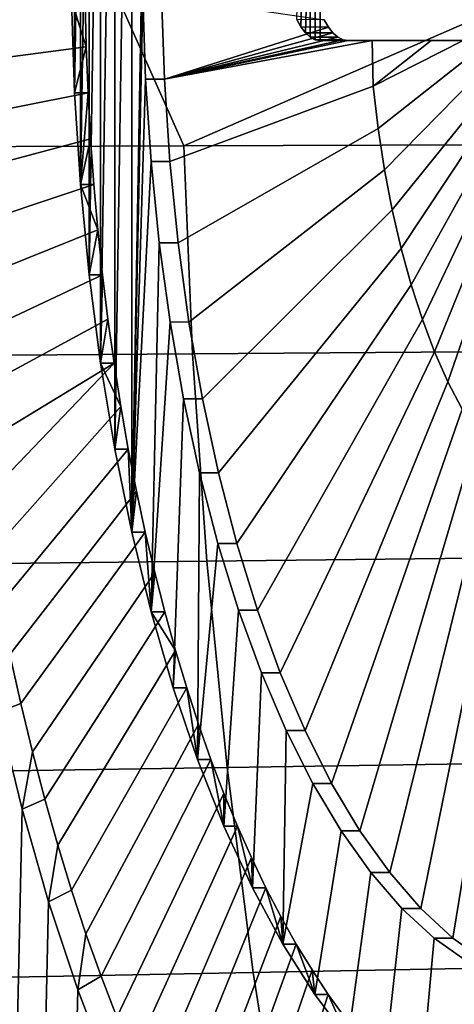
# Model space of a CAD drawing. Header units: metres. Extents: x -240 to 45, y -77 to 27.
# Tile 364 of 656: x -192 to -190.74, y -3.04 to -0.19. Entities that reach past the tile are written whole.
import ezdxf

# ---------------------------------------------------------------- set-up
doc = ezdxf.new("R2010")
doc.units = ezdxf.units.M
doc.layers.add('solid_102011X2', color=7, linetype='CONTINUOUS')

msp = doc.modelspace()

# ---------------------------------------------------------------- linework, layer by layer
at = {"layer": 'solid_102011X2'}
for points in [[(-191.646072, 0.120782, 277.338776), (-191.677887, -1.671991, 277.268402), (-191.677887, 1.671991, 277.268402), (-191.62146, 1.902495, 277.39328)], [(-191.726868, -1.43174, 277.160004), (-191.726868, 1.43174, 277.160004), (-191.677887, 1.671991, 277.268402)], [(-191.677887, -1.671991, 277.268402), (-191.726868, -1.43174, 277.160004), (-191.677887, 1.671991, 277.268402)], [(-191.768143, -1.183044, 277.068665), (-191.768143, 1.183044, 277.068665), (-191.726868, 1.43174, 277.160004)], [(-191.726868, -1.43174, 277.160004), (-191.768143, -1.183044, 277.068665), (-191.726868, 1.43174, 277.160004)], [(-191.801468, -0.927388, 276.994934), (-191.801468, 0.927388, 276.994934), (-191.768143, 1.183044, 277.068665)], [(-191.768143, -1.183044, 277.068665), (-191.801468, -0.927388, 276.994934), (-191.768143, 1.183044, 277.068665)], [(-191.826614, -0.666383, 276.93927), (-191.826614, 0.666383, 276.93927), (-191.801468, 0.927388, 276.994934)], [(-191.801468, -0.927388, 276.994934), (-191.826614, -0.666383, 276.93927), (-191.801468, 0.927388, 276.994934)], [(-191.843475, -0.401319, 276.901978), (-191.843475, 0.401319, 276.901978), (-191.826614, 0.666383, 276.93927)], [(-191.826614, -0.666383, 276.93927), (-191.843475, -0.401319, 276.901978), (-191.826614, 0.666383, 276.93927)], [(-191.525711, 0.601445, 335.335815), (-191.773636, 0, 335.127899), (-191.527008, -0.554554, 335.337036), (-190.256058, 0, 336.487152)], [(-191.843475, -0.401319, 276.901978), (-191.851929, -0.134113, 276.88327), (-191.843475, 0.401319, 276.901978)], [(-191.188171, -0.210481, 278.352081), (-191.175323, 0.227509, 278.380524), (-191.161636, 0.239904, 278.410797), (-191.175323, -0.227509, 278.380524)], [(-191.175323, -0.227509, 278.380524), (-191.161636, 0.239904, 278.410797), (-191.161636, -0.239904, 278.410797)], [(-191.147308, -0.247472, 278.442505), (-191.161636, -0.239904, 278.410797), (-191.161636, 0.239904, 278.410797), (-191.147308, 0.247472, 278.442505)], [(-191.132736, -0.25, 278.474762), (-191.147308, -0.247472, 278.442505), (-191.147308, 0.247472, 278.442505), (-191.132736, 0.25, 278.474762)], [(-189.690613, -0.25, 281.666016), (-191.132736, -0.25, 278.474762), (-191.132736, 0.25, 278.474762), (-189.690613, 0.25, 281.666016)], [(-191.19989, -0.18916, 278.326141), (-191.188171, 0.210481, 278.352081), (-191.175323, 0.227509, 278.380524), (-191.188171, -0.210481, 278.352081)], [(-191.646072, 0.120782, 277.338776), (-191.646072, -0.120782, 277.338776), (-191.677887, -1.671991, 277.268402)], [(-193.308365, 0, 333.727631), (-193.229675, -0.560741, 333.786224), (-191.527008, -0.554554, 335.337036), (-191.773636, 0, 335.127899)], [(-190.256058, 0, 336.487152), (-191.527008, -0.554554, 335.337036), (-189.804382, -0.548432, 336.873474)], [(-191.809677, -0.267926, 276.87265), (-192.227478, -0.32329, 276.043854), (-192.231125, -0.161755, 276.035797), (-191.812851, -0.134006, 276.865631)], [(-191.809677, -0.267926, 276.87265), (-191.812851, -0.134006, 276.865631), (-191.851929, -0.134113, 276.88327)], [(-191.809677, -0.267926, 276.87265), (-191.851929, -0.134113, 276.88327), (-191.843475, -0.401319, 276.901978)], [(-191.646072, -0.120782, 277.338776), (-191.638062, -0.361657, 277.356506), (-191.677887, -1.671991, 277.268402)], [(-191.638062, -0.361657, 277.356506), (-191.646072, -0.120782, 277.338776), (-191.591507, -0.120815, 277.314117), (-191.583496, -0.361597, 277.331848)], [(-191.583496, -0.361597, 277.331848), (-191.591507, -0.120815, 277.314117), (-191.120941, -0.189453, 278.290833), (-191.108749, -0.210735, 278.31662)], [(-191.19989, -0.18916, 278.326141), (-191.188171, -0.210481, 278.352081), (-191.108749, -0.210735, 278.31662), (-191.120941, -0.189453, 278.290833)], [(-191.583496, -0.361597, 277.331848), (-191.108749, -0.210735, 278.31662), (-191.095398, -0.227734, 278.34494)], [(-191.583496, -0.361597, 277.331848), (-191.095398, -0.227734, 278.34494), (-191.081131, -0.240106, 278.375153)], [(-191.188171, -0.210481, 278.352081), (-191.175323, -0.227509, 278.380524), (-191.095398, -0.227734, 278.34494), (-191.108749, -0.210735, 278.31662)], [(-191.175323, -0.227509, 278.380524), (-191.161636, -0.239904, 278.410797), (-191.081131, -0.240106, 278.375153), (-191.095398, -0.227734, 278.34494)], [(-191.583496, -0.361597, 277.331848), (-191.081131, -0.240106, 278.375153), (-191.066345, -0.247545, 278.406464)], [(-191.583496, -0.361597, 277.331848), (-191.066345, -0.247545, 278.406464), (-191.051468, -0.25, 278.438019)], [(-191.583496, -0.361597, 277.331848), (-190.982071, -0.25, 278.58548), (-190.978836, -0.382022, 278.593262), (-191.567535, -0.600111, 277.367157)], [(-191.583496, -0.361597, 277.331848), (-191.051468, -0.25, 278.438019), (-190.982071, -0.25, 278.58548)], [(-191.161636, -0.239904, 278.410797), (-191.147308, -0.247472, 278.442505), (-191.066345, -0.247545, 278.406464), (-191.081131, -0.240106, 278.375153)], [(-191.147308, -0.247472, 278.442505), (-191.132736, -0.25, 278.474762), (-191.051468, -0.25, 278.438019), (-191.066345, -0.247545, 278.406464)], [(-191.132736, -0.25, 278.474762), (-189.690613, -0.25, 281.666016), (-190.982071, -0.25, 278.58548), (-191.051468, -0.25, 278.438019)], [(-190.811478, -0.25, 278.951141), (-190.978836, -0.382022, 278.593262), (-190.982071, -0.25, 278.58548)], [(-189.690613, -0.25, 281.666016), (-190.811478, -0.25, 278.951141), (-190.982071, -0.25, 278.58548)], [(-190.718826, -0.25, 279.151611), (-190.641724, -0.25, 279.319489), (-190.964508, -0.504629, 278.624969), (-190.978836, -0.382022, 278.593262)], [(-190.811478, -0.25, 278.951141), (-190.718826, -0.25, 279.151611), (-190.978836, -0.382022, 278.593262)], [(-190.641724, -0.25, 279.319489), (-190.578384, -0.25, 279.458069), (-190.946274, -0.624132, 278.665344), (-190.964508, -0.504629, 278.624969)], [(-190.578384, -0.25, 279.458069), (-190.5271, -0.25, 279.57074), (-190.924225, -0.739797, 278.714111), (-190.946274, -0.624132, 278.665344)], [(-190.5271, -0.25, 279.57074), (-190.498734, -0.25, 279.63324), (-190.898529, -0.850913, 278.770996), (-190.924225, -0.739797, 278.714111)], [(-190.498734, -0.25, 279.63324), (-190.474106, -0.25, 279.687592), (-190.869308, -0.956795, 278.835632), (-190.898529, -0.850913, 278.770996)], [(-190.474106, -0.25, 279.687592), (-190.451965, -0.25, 279.736511), (-190.836777, -1.056793, 278.907623), (-190.869308, -0.956795, 278.835632)], [(-190.451965, -0.25, 279.736511), (-190.436295, -0.25, 279.771149), (-190.801117, -1.150292, 278.986572), (-190.836777, -1.056793, 278.907623)], [(-189.690613, -0.25, 281.666016), (-190.718826, -0.25, 279.151611), (-190.811478, -0.25, 278.951141)], [(-190.436295, -0.25, 279.771149), (-190.421021, -0.25, 279.804932), (-190.762543, -1.236717, 279.07193), (-190.801117, -1.150292, 278.986572)], [(-190.421021, -0.25, 279.804932), (-190.405807, -0.25, 279.838654), (-190.721298, -1.315536, 279.163177), (-190.762543, -1.236717, 279.07193)], [(-191.804398, -0.401437, 276.884338), (-192.22139, -0.484393, 276.057312), (-192.227478, -0.32329, 276.043854), (-191.809677, -0.267926, 276.87265)], [(-191.804398, -0.401437, 276.884338), (-191.809677, -0.267926, 276.87265), (-191.843475, -0.401319, 276.901978)], [(-191.638062, -0.361657, 277.356506), (-191.622116, -0.600062, 277.391815), (-191.677887, -1.671991, 277.268402)], [(-191.622116, -0.600062, 277.391815), (-191.638062, -0.361657, 277.356506), (-191.583496, -0.361597, 277.331848), (-191.567535, -0.600111, 277.367157)], [(-191.567535, -0.600111, 277.367157), (-190.978836, -0.382022, 278.593262), (-190.964508, -0.504629, 278.624969), (-191.543732, -0.83462, 277.41983)], [(-191.797012, -0.534257, 276.900665), (-192.212906, -0.64485, 276.076111), (-192.22139, -0.484393, 276.057312), (-191.804398, -0.401437, 276.884338)], [(-191.804398, -0.401437, 276.884338), (-191.843475, -0.401319, 276.901978), (-191.826614, -0.666383, 276.93927)], [(-191.797012, -0.534257, 276.900665), (-191.804398, -0.401437, 276.884338), (-191.826614, -0.666383, 276.93927)], [(-191.543732, -0.83462, 277.41983), (-190.964508, -0.504629, 278.624969), (-190.946274, -0.624132, 278.665344), (-191.512222, -1.063859, 277.489594)], [(-191.787552, -0.666321, 276.9216), (-192.201996, -0.804447, 276.10022), (-192.212906, -0.64485, 276.076111), (-191.797012, -0.534257, 276.900665)], [(-191.787552, -0.666321, 276.9216), (-191.797012, -0.534257, 276.900665), (-191.826614, -0.666383, 276.93927)], [(-191.527008, -0.554554, 335.337036), (-193.229675, -0.560741, 333.786224), (-193.204575, -1.168671, 333.763092), (-191.502487, -1.155777, 335.313904)], [(-189.804382, -0.548432, 336.873474), (-191.527008, -0.554554, 335.337036), (-191.502487, -1.155777, 335.313904), (-189.780457, -1.143019, 336.850342)], [(-191.598297, -0.834712, 277.444519), (-191.62146, -1.902495, 277.39328), (-191.677887, -1.671991, 277.268402), (-191.622116, -0.600062, 277.391815)], [(-191.598297, -0.834712, 277.444519), (-191.622116, -0.600062, 277.391815), (-191.567535, -0.600111, 277.367157), (-191.543732, -0.83462, 277.41983)], [(-191.512222, -1.063859, 277.489594), (-190.946274, -0.624132, 278.665344), (-190.924225, -0.739797, 278.714111), (-191.473236, -1.286031, 277.575836)], [(-191.776001, -0.797495, 276.947174), (-192.188705, -0.96297, 276.129639), (-192.201996, -0.804447, 276.10022), (-191.787552, -0.666321, 276.9216)], [(-191.776001, -0.797495, 276.947174), (-191.787552, -0.666321, 276.9216), (-191.826614, -0.666383, 276.93927)], [(-191.776001, -0.797495, 276.947174), (-191.826614, -0.666383, 276.93927), (-191.801468, -0.927388, 276.994934)], [(-191.473236, -1.286031, 277.575836), (-190.924225, -0.739797, 278.714111), (-190.898529, -0.850913, 278.770996), (-191.426987, -1.500036, 277.678192)], [(-191.76239, -0.927463, 276.977295), (-192.173035, -1.120209, 276.164337), (-192.188705, -0.96297, 276.129639), (-191.776001, -0.797495, 276.947174)], [(-191.76239, -0.927463, 276.977295), (-191.776001, -0.797495, 276.947174), (-191.801468, -0.927388, 276.994934)], [(-191.598297, -0.834712, 277.444519), (-191.566803, -1.063787, 277.514221), (-191.62146, -1.902495, 277.39328)], [(-191.566803, -1.063787, 277.514221), (-191.598297, -0.834712, 277.444519), (-191.543732, -0.83462, 277.41983), (-191.512222, -1.063859, 277.489594)], [(-191.426987, -1.500036, 277.678192), (-190.898529, -0.850913, 278.770996), (-190.869308, -0.956795, 278.835632), (-191.37384, -1.704157, 277.795807)], [(-191.746735, -1.056002, 277.011902), (-192.155014, -1.275952, 276.204224), (-192.173035, -1.120209, 276.164337), (-191.76239, -0.927463, 276.977295)], [(-191.76239, -0.927463, 276.977295), (-191.801468, -0.927388, 276.994934), (-191.768143, -1.183044, 277.068665)], [(-191.746735, -1.056002, 277.011902), (-191.76239, -0.927463, 276.977295), (-191.768143, -1.183044, 277.068665)], [(-191.37384, -1.704157, 277.795807), (-190.869308, -0.956795, 278.835632), (-190.836777, -1.056793, 278.907623), (-191.314056, -1.897351, 277.928101)], [(-191.72908, -1.183027, 277.050995), (-192.134659, -1.429993, 276.249268), (-192.155014, -1.275952, 276.204224), (-191.746735, -1.056002, 277.011902)], [(-191.72908, -1.183027, 277.050995), (-191.746735, -1.056002, 277.011902), (-191.768143, -1.183044, 277.068665)], [(-191.527802, -1.286107, 277.600525), (-191.557938, -2.121763, 277.533813), (-191.62146, -1.902495, 277.39328), (-191.566803, -1.063787, 277.514221)], [(-191.527802, -1.286107, 277.600525), (-191.566803, -1.063787, 277.514221), (-191.512222, -1.063859, 277.489594), (-191.473236, -1.286031, 277.575836)], [(-191.314056, -1.897351, 277.928101), (-190.836777, -1.056793, 278.907623), (-190.801117, -1.150292, 278.986572), (-191.248093, -2.078163, 278.074097)], [(-191.502487, -1.155777, 335.313904), (-193.204575, -1.168671, 333.763092), (-193.16188, -1.774791, 333.723755), (-191.460785, -1.755211, 335.274567)], [(-189.780457, -1.143019, 336.850342), (-191.502487, -1.155777, 335.313904), (-191.460785, -1.755211, 335.274567), (-189.739731, -1.735838, 336.810974)], [(-191.248093, -2.078163, 278.074097), (-190.801117, -1.150292, 278.986572), (-190.762543, -1.236717, 279.07193), (-191.176331, -2.245536, 278.23288)], [(-191.72908, -1.183027, 277.050995), (-192.112, -1.582126, 276.299408), (-192.134659, -1.429993, 276.249268)], [(-191.72908, -1.183027, 277.050995), (-191.709412, -1.308364, 277.094513), (-192.087067, -1.732148, 276.354584), (-192.112, -1.582126, 276.299408)], [(-191.709412, -1.308364, 277.094513), (-191.72908, -1.183027, 277.050995), (-191.768143, -1.183044, 277.068665)], [(-191.709412, -1.308364, 277.094513), (-191.768143, -1.183044, 277.068665), (-191.726868, -1.43174, 277.160004)], [(-191.176331, -2.245536, 278.23288), (-190.762543, -1.236717, 279.07193), (-190.721298, -1.315536, 279.163177), (-191.099258, -2.398333, 278.403412)], [(-191.709412, -1.308364, 277.094513), (-191.687805, -1.431753, 277.142334), (-192.059891, -1.879859, 276.414703), (-192.087067, -1.732148, 276.354584)], [(-191.687805, -1.431753, 277.142334), (-191.709412, -1.308364, 277.094513), (-191.726868, -1.43174, 277.160004)], [(-191.481567, -1.5, 277.70282), (-191.487686, -2.328643, 277.689301), (-191.557938, -2.121763, 277.533813), (-191.527802, -1.286107, 277.600525)], [(-191.481567, -1.5, 277.70282), (-191.527802, -1.286107, 277.600525), (-191.473236, -1.286031, 277.575836), (-191.426987, -1.500036, 277.678192)], [(-191.099258, -2.398333, 278.403412), (-190.721298, -1.315536, 279.163177), (-190.677643, -1.386264, 279.259796), (-191.01738, -2.535574, 278.584595)], [(-191.01738, -2.535574, 278.584595), (-190.677643, -1.386264, 279.259796), (-190.631821, -1.448467, 279.361176), (-190.931229, -2.656366, 278.775269)], [(-191.687805, -1.431753, 277.142334), (-191.664261, -1.553013, 277.194458), (-192.030518, -2.025062, 276.479706), (-192.059891, -1.879859, 276.414703)], [(-191.687805, -1.431753, 277.142334), (-191.726868, -1.43174, 277.160004), (-191.677887, -1.671991, 277.268402)], [(-191.664261, -1.553013, 277.194458), (-191.687805, -1.431753, 277.142334), (-191.677887, -1.671991, 277.268402)], [(-190.931229, -2.656366, 278.775269), (-190.631821, -1.448467, 279.361176), (-190.584152, -1.501762, 279.466675), (-190.841339, -2.759946, 278.974182)], [(-191.481567, -1.5, 277.70282), (-191.428406, -1.704167, 277.820496), (-191.487686, -2.328643, 277.689301)], [(-191.428406, -1.704167, 277.820496), (-191.481567, -1.5, 277.70282), (-191.426987, -1.500036, 277.678192), (-191.37384, -1.704157, 277.795807)], [(-190.841339, -2.759946, 278.974182), (-190.584152, -1.501762, 279.466675), (-190.534912, -1.545821, 279.575653), (-190.748322, -2.8456, 279.179993)], [(-191.664261, -1.553013, 277.194458), (-191.638809, -1.672008, 277.250763), (-191.998978, -2.167562, 276.5495), (-192.030518, -2.025062, 276.479706)], [(-191.638809, -1.672008, 277.250763), (-191.664261, -1.553013, 277.194458), (-191.677887, -1.671991, 277.268402)], [(-190.748322, -2.8456, 279.179993), (-190.534912, -1.545821, 279.575653), (-190.48439, -1.580374, 279.687439), (-190.65274, -2.912831, 279.39151)], [(-191.638809, -1.672008, 277.250763), (-191.611511, -1.78856, 277.311157), (-191.965317, -2.30717, 276.623993), (-191.998978, -2.167562, 276.5495)], [(-191.638809, -1.672008, 277.250763), (-191.677887, -1.671991, 277.268402), (-191.62146, -1.902495, 277.39328)], [(-191.611511, -1.78856, 277.311157), (-191.638809, -1.672008, 277.250763), (-191.62146, -1.902495, 277.39328)], [(-191.368622, -1.89736, 277.952789), (-191.411133, -2.521811, 277.858704), (-191.487686, -2.328643, 277.689301), (-191.428406, -1.704167, 277.820496)], [(-191.368622, -1.89736, 277.952789), (-191.428406, -1.704167, 277.820496), (-191.37384, -1.704157, 277.795807), (-191.314056, -1.897351, 277.928101)], [(-189.739731, -1.735838, 336.810974), (-191.460785, -1.755211, 335.274567), (-191.401917, -2.351927, 335.219025), (-189.682281, -2.325971, 336.755402)], [(-191.460785, -1.755211, 335.274567), (-193.16188, -1.774791, 333.723755), (-193.101624, -2.378159, 333.668213), (-191.401917, -2.351927, 335.219025)], [(-191.611511, -1.78856, 277.311157), (-191.582382, -1.902493, 277.37561), (-191.929581, -2.443701, 276.703064), (-191.965317, -2.30717, 276.623993)], [(-191.582382, -1.902493, 277.37561), (-191.611511, -1.78856, 277.311157), (-191.62146, -1.902495, 277.39328)], [(-191.582382, -1.902493, 277.37561), (-191.551483, -2.013634, 277.444), (-191.891815, -2.57697, 276.786652), (-191.929581, -2.443701, 276.703064)], [(-191.551483, -2.013634, 277.444), (-191.582382, -1.902493, 277.37561), (-191.62146, -1.902495, 277.39328)], [(-191.551483, -2.013634, 277.444), (-191.62146, -1.902495, 277.39328), (-191.557938, -2.121763, 277.533813)], [(-191.302673, -2.078126, 278.098724), (-191.32869, -2.70022, 278.041138), (-191.411133, -2.521811, 277.858704), (-191.368622, -1.89736, 277.952789)], [(-191.302673, -2.078126, 278.098724), (-191.368622, -1.89736, 277.952789), (-191.314056, -1.897351, 277.928101), (-191.248093, -2.078163, 278.074097)], [(-191.551483, -2.013634, 277.444), (-191.51886, -2.121792, 277.516174), (-191.852066, -2.7068, 276.874603), (-191.891815, -2.57697, 276.786652)], [(-191.51886, -2.121792, 277.516174), (-191.551483, -2.013634, 277.444), (-191.557938, -2.121763, 277.533813)], [(-192.030518, -2.025062, 276.479706), (-191.998978, -2.167562, 276.5495), (-192.064133, -2.192138, 276.413666)], [(-191.230896, -2.245543, 278.257538), (-191.240891, -2.862747, 278.235443), (-191.32869, -2.70022, 278.041138), (-191.302673, -2.078126, 278.098724)], [(-191.230896, -2.245543, 278.257538), (-191.302673, -2.078126, 278.098724), (-191.248093, -2.078163, 278.074097), (-191.176331, -2.245536, 278.23288)], [(-191.51886, -2.121792, 277.516174), (-191.484558, -2.226831, 277.592102), (-191.810394, -2.833019, 276.966827), (-191.852066, -2.7068, 276.874603)], [(-191.51886, -2.121792, 277.516174), (-191.557938, -2.121763, 277.533813), (-191.487686, -2.328643, 277.689301)], [(-191.484558, -2.226831, 277.592102), (-191.51886, -2.121792, 277.516174), (-191.487686, -2.328643, 277.689301)], [(-192.064133, -2.192138, 276.413666), (-191.995499, -2.47293, 276.565552), (-192.071457, -5.905685, 276.397461)], [(-191.998978, -2.167562, 276.5495), (-191.965317, -2.30717, 276.623993), (-191.995499, -2.47293, 276.565552), (-192.064133, -2.192138, 276.413666)], [(-191.484558, -2.226831, 277.592102), (-191.448608, -2.328647, 277.671631), (-191.766846, -2.955457, 277.063171), (-191.810394, -2.833019, 276.966827)], [(-191.448608, -2.328647, 277.671631), (-191.484558, -2.226831, 277.592102), (-191.487686, -2.328643, 277.689301)], [(-191.230896, -2.245543, 278.257538), (-191.153854, -2.398296, 278.42804), (-191.240891, -2.862747, 278.235443)], [(-191.153854, -2.398296, 278.42804), (-191.230896, -2.245543, 278.257538), (-191.176331, -2.245536, 278.23288), (-191.099258, -2.398333, 278.403412)], [(-191.965317, -2.30717, 276.623993), (-191.929581, -2.443701, 276.703064), (-191.995499, -2.47293, 276.565552)], [(-191.448608, -2.328647, 277.671631), (-191.411087, -2.427046, 277.7547), (-191.721497, -3.073951, 277.163544), (-191.766846, -2.955457, 277.063171)], [(-191.448608, -2.328647, 277.671631), (-191.487686, -2.328643, 277.689301), (-191.411133, -2.521811, 277.858704)], [(-191.411087, -2.427046, 277.7547), (-191.448608, -2.328647, 277.671631), (-191.411133, -2.521811, 277.858704)], [(-189.682281, -2.325971, 336.755402), (-191.401917, -2.351927, 335.219025), (-191.326004, -2.945004, 335.1474), (-189.60817, -2.912509, 336.683746)], [(-191.401917, -2.351927, 335.219025), (-193.101624, -2.378159, 333.668213), (-193.023926, -2.977845, 333.596619), (-191.326004, -2.945004, 335.1474)], [(-191.071945, -2.535577, 278.609283), (-191.148193, -3.008517, 278.440552), (-191.240891, -2.862747, 278.235443), (-191.153854, -2.398296, 278.42804)], [(-191.071945, -2.535577, 278.609283), (-191.153854, -2.398296, 278.42804), (-191.099258, -2.398333, 278.403412), (-191.01738, -2.535574, 278.584595)], [(-191.929581, -2.443701, 276.703064), (-191.891815, -2.57697, 276.786652), (-191.918777, -2.741112, 276.735321), (-191.995499, -2.47293, 276.565552)], [(-191.411087, -2.427046, 277.7547), (-191.372055, -2.521825, 277.841064), (-191.674377, -3.188345, 277.267792), (-191.721497, -3.073951, 277.163544)], [(-191.372055, -2.521825, 277.841064), (-191.411087, -2.427046, 277.7547), (-191.411133, -2.521811, 277.858704)], [(-191.918777, -2.741112, 276.735321), (-191.992111, -6.032682, 276.573029), (-192.071457, -5.905685, 276.397461), (-191.995499, -2.47293, 276.565552)], [(-191.331558, -2.612911, 277.930695), (-191.625595, -3.298485, 277.375763), (-191.674377, -3.188345, 277.267792), (-191.372055, -2.521825, 277.841064)], [(-191.372055, -2.521825, 277.841064), (-191.411133, -2.521811, 277.858704), (-191.32869, -2.70022, 278.041138)], [(-191.331558, -2.612911, 277.930695), (-191.372055, -2.521825, 277.841064), (-191.32869, -2.70022, 278.041138)], [(-190.985794, -2.65636, 278.799896), (-191.051208, -3.136575, 278.655151), (-191.148193, -3.008517, 278.440552), (-191.071945, -2.535577, 278.609283)], [(-190.985794, -2.65636, 278.799896), (-191.071945, -2.535577, 278.609283), (-191.01738, -2.535574, 278.584595), (-190.931229, -2.656366, 278.775269)], [(-191.891815, -2.57697, 276.786652), (-191.852066, -2.7068, 276.874603), (-191.918777, -2.741112, 276.735321)], [(-191.289612, -2.700223, 278.023468), (-191.575165, -3.404223, 277.487335), (-191.625595, -3.298485, 277.375763), (-191.331558, -2.612911, 277.930695)], [(-191.289612, -2.700223, 278.023468), (-191.331558, -2.612911, 277.930695), (-191.32869, -2.70022, 278.041138)], [(-190.895889, -2.759953, 278.998871), (-190.950424, -3.246282, 278.878174), (-191.051208, -3.136575, 278.655151), (-190.985794, -2.65636, 278.799896)], [(-190.895889, -2.759953, 278.998871), (-190.985794, -2.65636, 278.799896), (-190.931229, -2.656366, 278.775269), (-190.841339, -2.759946, 278.974182)], [(-191.246338, -2.783556, 278.119232), (-191.523193, -3.50542, 277.602356), (-191.575165, -3.404223, 277.487335), (-191.289612, -2.700223, 278.023468)], [(-191.289612, -2.700223, 278.023468), (-191.32869, -2.70022, 278.041138), (-191.240891, -2.862747, 278.235443)], [(-191.246338, -2.783556, 278.119232), (-191.289612, -2.700223, 278.023468), (-191.240891, -2.862747, 278.235443)], [(-191.852066, -2.7068, 276.874603), (-191.810394, -2.833019, 276.966827), (-191.834381, -2.995319, 276.922089), (-191.918777, -2.741112, 276.735321)], [(-191.834381, -2.995319, 276.922089), (-191.911133, -6.153385, 276.752258), (-191.992111, -6.032682, 276.573029), (-191.918777, -2.741112, 276.735321)], [(-190.802887, -2.845605, 279.204651), (-190.846558, -3.33688, 279.108032), (-190.950424, -3.246282, 278.878174), (-190.895889, -2.759953, 278.998871)], [(-190.802887, -2.845605, 279.204651), (-190.895889, -2.759953, 278.998871), (-190.841339, -2.759946, 278.974182), (-190.748322, -2.8456, 279.179993)], [(-191.201813, -2.862744, 278.217773), (-191.469727, -3.601938, 277.720673), (-191.523193, -3.50542, 277.602356), (-191.246338, -2.783556, 278.119232)], [(-191.201813, -2.862744, 278.217773), (-191.246338, -2.783556, 278.119232), (-191.240891, -2.862747, 278.235443)], [(-191.810394, -2.833019, 276.966827), (-191.766846, -2.955457, 277.063171), (-191.834381, -2.995319, 276.922089)], [(-190.707306, -2.912837, 279.416199), (-190.740051, -3.407947, 279.343719), (-190.846558, -3.33688, 279.108032), (-190.802887, -2.845605, 279.204651)], [(-190.707306, -2.912837, 279.416199), (-190.802887, -2.845605, 279.204651), (-190.748322, -2.8456, 279.179993), (-190.65274, -2.912831, 279.39151)], [(-191.156067, -2.937754, 278.319), (-191.414841, -3.69365, 277.842133), (-191.469727, -3.601938, 277.720673), (-191.201813, -2.862744, 278.217773)], [(-191.201813, -2.862744, 278.217773), (-191.240891, -2.862747, 278.235443), (-191.148193, -3.008517, 278.440552)], [(-191.156067, -2.937754, 278.319), (-191.201813, -2.862744, 278.217773), (-191.148193, -3.008517, 278.440552)], [(-189.60817, -2.912509, 336.683746), (-191.326004, -2.945004, 335.1474), (-191.23317, -3.533524, 335.059814), (-189.517532, -3.494543, 336.5961)], [(-191.326004, -2.945004, 335.1474), (-193.023926, -2.977845, 333.596619), (-192.928894, -3.572919, 333.509033), (-191.23317, -3.533524, 335.059814)], [(-191.766846, -2.955457, 277.063171), (-191.721497, -3.073951, 277.163544), (-191.742722, -3.234248, 277.124939), (-191.834381, -2.995319, 276.922089)], [(-191.109131, -3.008506, 278.422882), (-191.358627, -3.780434, 277.966553), (-191.414841, -3.69365, 277.842133), (-191.156067, -2.937754, 278.319)], [(-191.109131, -3.008506, 278.422882), (-191.156067, -2.937754, 278.319), (-191.148193, -3.008517, 278.440552)], [(-191.742722, -3.234248, 277.124939), (-191.828522, -6.267758, 276.935059), (-191.911133, -6.153385, 276.752258), (-191.834381, -2.995319, 276.922089)], [(-191.061127, -3.074813, 278.529114), (-191.301132, -3.862172, 278.09375), (-191.358627, -3.780434, 277.966553), (-191.109131, -3.008506, 278.422882)], [(-191.109131, -3.008506, 278.422882), (-191.148193, -3.008517, 278.440552), (-191.051208, -3.136575, 278.655151)], [(-191.061127, -3.074813, 278.529114), (-191.109131, -3.008506, 278.422882), (-191.051208, -3.136575, 278.655151)]]:
    msp.add_3dface(points, dxfattribs=at)

doc.saveas('drawing.dxf')
